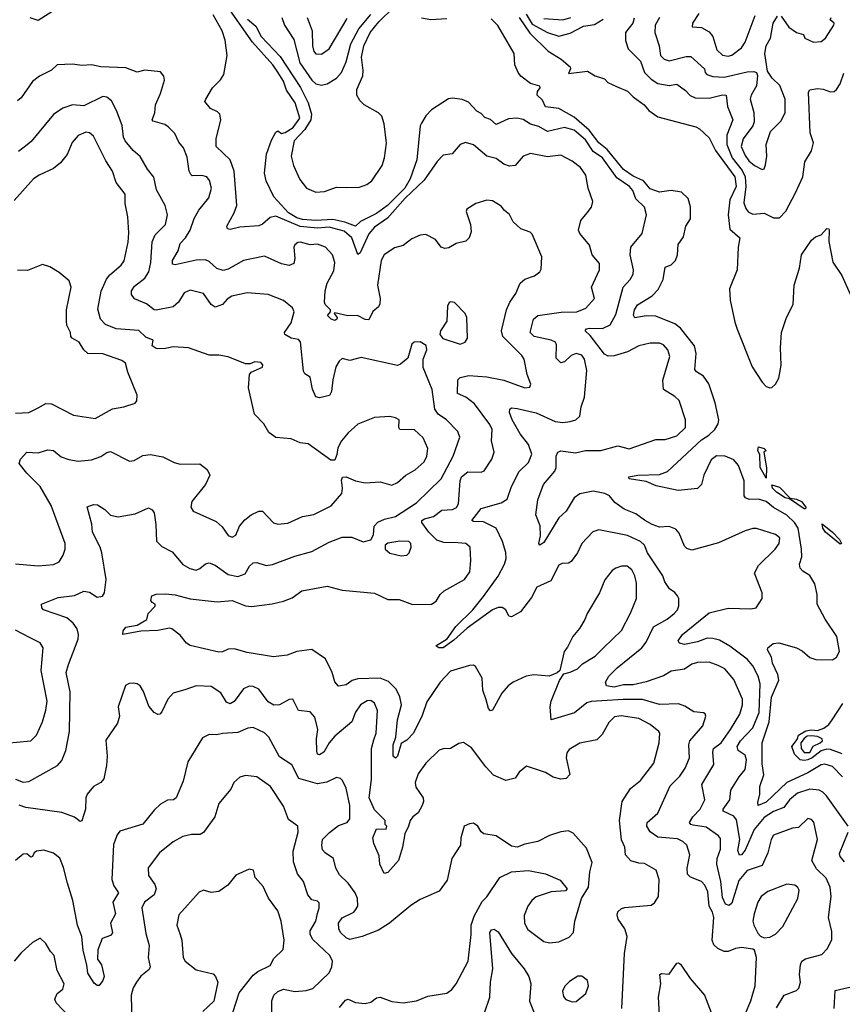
# Model space of a CAD drawing. Extents: x 1468344 to 1613994, y 525695 to 643861.
# Tile 270 of 427: x 1565587 to 1569916, y 598438 to 603623. Entities that reach past the tile are written whole.
import ezdxf

# ---------------------------------------------------------------- set-up
doc = ezdxf.new("R2010")
doc.units = 0

msp = doc.modelspace()

# ---------------------------------------------------------------- linework, layer by layer
at = {"layer": '0CON10XD'}
for points in [[(1565775, 603675.8), (1565685, 603618), (1565643, 603633)], [(1569946.7, 599375), (1569832.5, 599535), (1569814.7, 599554.7), (1569795, 599565.4), (1569745, 599571.4), (1569680.8, 599549.2), (1569638.2, 599515), (1569608.2, 599475), (1569555, 599453.4), (1569505, 599421.9), (1569452.3, 599357.7), (1569405, 599250), (1569385, 599224.3), (1569375, 599223.8), (1569367.1, 599247.1), (1569377, 599305), (1569359.5, 599409.5), (1569345, 599428.4), (1569288.8, 599455), (1569289.2, 599465), (1569324.6, 599515), (1569329.6, 599565), (1569372.9, 599635), (1569405.3, 599675), (1569412.4, 599725), (1569405, 599750), (1569368.5, 599775), (1569363.8, 599795), (1569380.6, 599825), (1569445.9, 599894.1), (1569478.3, 599975), (1569483.3, 600125), (1569472.8, 600165), (1569445, 600220.5), (1569415, 600255.4), (1569325, 600324.1), (1569270, 600355), (1569235, 600364.8), (1569204.3, 600365.7), (1569155, 600346.8), (1569085, 600332.1), (1569059.1, 600339.1), (1569052.5, 600352.5), (1569075.6, 600385), (1569215, 600499.5), (1569315, 600524), (1569435, 600520.4), (1569463.8, 600525), (1569494, 600575), (1569494, 600605), (1569455, 600707.5), (1569475, 600749.4), (1569562.5, 600835), (1569584, 600865), (1569587.5, 600895), (1569565, 600911.4), (1569465, 600943.6), (1569445, 600942.7), (1569405, 600931.2), (1569265, 600867.9), (1569125, 600830), (1569097.3, 600837.3), (1569085, 600850), (1569058.1, 600918.1), (1569039.5, 600939.5), (1569005, 600953.5), (1568955, 600950.8), (1568916, 600965), (1568875, 600986.5), (1568830.4, 601020.4), (1568767.5, 601045), (1568720, 601080), (1568691.4, 601115), (1568667.1, 601127.1), (1568605, 601140), (1568535, 601126.2), (1568505.8, 601104.2), (1568463.1, 601035), (1568425, 600999.2), (1568345, 600869.2), (1568325, 600856), (1568319.4, 600865), (1568327.9, 600905), (1568326.9, 600956.9), (1568304.3, 601015), (1568313.5, 601095), (1568343.8, 601175), (1568403.8, 601245), (1568411.2, 601265), (1568410.8, 601325), (1568420, 601345), (1568435, 601351.9), (1568512, 601342), (1568565, 601354.2), (1568645, 601354.6), (1568735, 601379.2), (1568795, 601363.1), (1568935, 601411.4), (1568985, 601412.5), (1569045, 601432.3), (1569090.4, 601475), (1569091.2, 601515), (1569058, 601618), (1569035, 601638.6), (1568974.7, 601674.7), (1568971.1, 601725), (1569008.6, 601848.6), (1568997.5, 601885), (1568975, 601910.8), (1568955, 601919.4), (1568905, 601920), (1568845, 601905.6), (1568786.5, 601873.5), (1568715, 601852.5), (1568685, 601850.5), (1568665, 601861.8), (1568589.5, 601959.5), (1568562.5, 601985), (1568570, 601995), (1568585, 601999.2), (1568654.1, 601995.9), (1568695, 602015.5), (1568725, 602070), (1568763.2, 602215), (1568800.6, 602255), (1568816.4, 602283.6), (1568818.2, 602305), (1568800.8, 602385), (1568804.2, 602425), (1568863, 602497), (1568886.7, 602595), (1568875.8, 602635), (1568830, 602680), (1568813.8, 602723.8), (1568796.9, 602745), (1568730.1, 602790.1), (1568653.8, 602895), (1568605, 602929.1), (1568565, 602990.3), (1568505, 603041.9), (1568455, 603054.5), (1568365, 603034.7), (1568320.1, 603060.1), (1568275, 603073.1), (1568237, 603097), (1568203.9, 603103.9), (1568158.9, 603101.1), (1568095, 603070.6), (1568065, 603097.1), (1568035, 603108.1), (1568015, 603129.2), (1567992.1, 603142.1), (1567949.4, 603189.4), (1567915, 603203.3), (1567865, 603210), (1567843.4, 603206.6), (1567755, 603149.1), (1567725, 603116.5), (1567701.2, 603078.8), (1567695, 603063.8), (1567676.5, 602885), (1567641.9, 602785), (1567613.8, 602735), (1567522.8, 602645), (1567465, 602601.5), (1567380.3, 602559.7), (1567355, 602536), (1567297.4, 602557.4), (1567235, 602571.1), (1567145, 602566.3), (1567075, 602570.7), (1567045, 602580.2), (1567002, 602605), (1566925, 602689.5), (1566885, 602773.8), (1566875.8, 602815), (1566886, 602915), (1566912.3, 602987.7), (1566935, 603030), (1566945, 603037.5), (1566965, 603023.8), (1566985, 603028.6), (1567025.5, 603055), (1567061.5, 603105), (1567036.2, 603185), (1566991.5, 603251.5), (1566975, 603299.4), (1566941.7, 603351.7), (1566919.1, 603385), (1566813.1, 603505), (1566672.1, 603705)], [(1566786.2, 603625), (1566829.1, 603589.1), (1566858.6, 603535), (1566958.3, 603428.3), (1567065.4, 603265.4), (1567105.3, 603185), (1567122.6, 603125), (1567118.6, 603095), (1567087.6, 603045), (1567031.6, 602985), (1567016.2, 602905), (1567027.5, 602855), (1567061.9, 602781.9), (1567096.9, 602735), (1567145, 602714.6), (1567191.9, 602718.1), (1567255, 602741.2), (1567308.8, 602738.8), (1567375, 602740.3), (1567414.4, 602755), (1567441.1, 602775), (1567495.5, 602855), (1567507.9, 602895), (1567518, 602972), (1567505.3, 603075.2), (1567493.3, 603115), (1567475, 603132.7), (1567399.5, 603175), (1567376.7, 603196.7), (1567361.1, 603225), (1567360.7, 603255), (1567392.6, 603327.4), (1567394.8, 603355), (1567385.2, 603425), (1567399, 603485), (1567432.4, 603555), (1567477.6, 603612.4), (1567553.3, 603685)], [(1569570.8, 598419.2), (1569610.8, 598485), (1569675, 598510.8), (1569687, 598523), (1569696.7, 598555), (1569691.5, 598595), (1569695.6, 598645), (1569704.2, 598665), (1569723.2, 598676.8), (1569809.5, 598700.5), (1569837.8, 598732.2), (1569860.9, 598779.1), (1569861.3, 598821.3), (1569844, 598895), (1569858.2, 599005), (1569853.1, 599055), (1569832.3, 599102.3), (1569781, 599151), (1569756, 599195), (1569785.4, 599305), (1569766.7, 599396.7), (1569755, 599411.4), (1569735, 599415.8), (1569685, 599369.4), (1569653.8, 599365), (1569555, 599328.1), (1569541.5, 599305), (1569524.1, 599235.9), (1569495, 599168.1), (1569415, 599142), (1569371.1, 599088.9), (1569335, 598971.1), (1569321.5, 598958.5), (1569301.2, 598965), (1569285, 599000), (1569277.8, 599085), (1569255.9, 599175.9), (1569257.2, 599205), (1569275.3, 599255.3), (1569275, 599311.2), (1569265, 599324.3), (1569200, 599370), (1569130.7, 599380.7), (1569118.8, 599385), (1569112.9, 599395), (1569129.7, 599425), (1569168.4, 599465), (1569193.5, 599515), (1569177.1, 599595), (1569240, 599700), (1569235.3, 599765), (1569239.1, 599785), (1569279.3, 599815), (1569327.5, 599885), (1569377.2, 599965), (1569391.6, 600015), (1569390.8, 600045), (1569345, 600148.6), (1569297.5, 600205), (1569262.6, 600222.6), (1569215, 600238.7), (1569155, 600237.7), (1569125, 600229.2), (1569085, 600203.5), (1569015, 600191.4), (1568975, 600167.1), (1568885, 600135.9), (1568815, 600119.6), (1568765, 600120.2), (1568715, 600107.2), (1568675.5, 600115.5), (1568670.8, 600135), (1568688.1, 600165), (1568730.9, 600209.1), (1568861.3, 600315), (1568884.6, 600345), (1568923.5, 600425), (1568994.7, 600465.3), (1569032.2, 600495), (1569048.8, 600515), (1569055.4, 600535.4), (1569055.6, 600575), (1569049.1, 600589.1), (1569035, 600606.9), (1569007.5, 600625), (1568981.8, 600661.8), (1568972.1, 600695), (1568891.6, 600815), (1568874.5, 600855), (1568855, 600874.6), (1568786.6, 600906.6), (1568635, 600936.5), (1568603.6, 600926.4), (1568546.4, 600863.6), (1568523.5, 600815), (1568489.8, 600770.2), (1568475, 600760.6), (1568441.7, 600758.3), (1568425, 600750.8), (1568382.1, 600667.9), (1568308.6, 600635), (1568280.2, 600579.8), (1568222.9, 600505), (1568175, 600478.2), (1568162.2, 600482.2), (1568145.5, 600515), (1568127, 600527), (1568105, 600527.5), (1568075, 600514.8), (1567941.8, 600418.2), (1567871.1, 600355), (1567815.7, 600315), (1567792.5, 600315), (1567777.5, 600325), (1567837.6, 600362.4), (1567882.9, 600427.1), (1567972.4, 600515), (1568027.5, 600585), (1568105, 600692.9), (1568138.8, 600755), (1568147.3, 600785), (1568145, 600817.5), (1568128.8, 600875), (1568094.5, 600945), (1568028.5, 600978.5), (1567975, 600980), (1567967.1, 600985), (1568015, 601048.5), (1568120.8, 601079.1), (1568151.9, 601098.1), (1568174.8, 601165.2), (1568215.9, 601244.1), (1568265, 601290.6), (1568283.1, 601335), (1568265.4, 601385), (1568221.5, 601441.5), (1568179.2, 601515), (1568165.6, 601555), (1568167.3, 601572.7), (1568175, 601578.1), (1568204.7, 601575.3), (1568305, 601553.3), (1568405, 601506.5), (1568445, 601501.3), (1568485, 601506.2), (1568514, 601515), (1568535.3, 601534.7), (1568542.7, 601585), (1568560, 601635), (1568572.7, 601775), (1568560, 601835), (1568545, 601855.6), (1568515, 601865.5), (1568490, 601855), (1568455, 601820.5), (1568435, 601816.5), (1568410.9, 601840.9), (1568411.5, 601911.5), (1568406.5, 601925), (1568385, 601935.8), (1568295, 601953.8), (1568274.5, 601975), (1568290.6, 602045), (1568314.6, 602065.4), (1568436.9, 602083.1), (1568518.8, 602085), (1568565.9, 602104.1), (1568612.5, 602155), (1568597.1, 602215), (1568638.2, 602305), (1568639.1, 602339.1), (1568600.3, 602385), (1568586.7, 602435), (1568535, 602497.5), (1568527.5, 602515), (1568540, 602565), (1568573.3, 602606.7), (1568597.1, 602635), (1568604.2, 602665), (1568578.9, 602735), (1568567.1, 602805), (1568538.1, 602845), (1568495, 602878.5), (1568435, 602908.9), (1568365, 602900.3), (1568275, 602917.5), (1568236.3, 602903.6), (1568194.1, 602855.9), (1568165, 602851.5), (1568135, 602862.9), (1568095, 602892.3), (1568045, 602904.7), (1567975, 602963.6), (1567933.4, 602976.6), (1567905, 602965.7), (1567862.9, 602917.1), (1567815, 602909.1), (1567784.5, 602875.5), (1567715, 602777.1), (1567615, 602683.4), (1567522.8, 602577.2), (1567455, 602529.5), (1567424.6, 602494.6), (1567379.2, 602395), (1567367, 602387), (1567335, 602474.7), (1567295, 602508.8), (1567215, 602530.4), (1567155, 602524.9), (1567063.4, 602533.4), (1566935, 602587.6), (1566905, 602581.5), (1566864.6, 602545.4), (1566845, 602536.7), (1566745, 602530), (1566695, 602517.8), (1566681.1, 602521.1), (1566677.5, 602535), (1566715.6, 602605), (1566729.5, 602645), (1566715.2, 602825.2), (1566695.2, 602885.2), (1566621.5, 602955), (1566620.5, 602995), (1566645.5, 603095), (1566640.6, 603125), (1566628.3, 603138.3), (1566590.8, 603155), (1566562.3, 603192.3), (1566566.2, 603205), (1566601.4, 603265), (1566643.4, 603306.6), (1566662.1, 603335), (1566678.2, 603435), (1566667.9, 603515), (1566652.5, 603565), (1566605, 603648.1)], [(1566965.9, 603635), (1566980.6, 603595), (1567029.1, 603519.1), (1567062.1, 603395), (1567125, 603305.3), (1567145, 603285.9), (1567175, 603278.2), (1567205, 603285.3), (1567254.5, 603315), (1567280.4, 603345), (1567305, 603400.8), (1567330, 603495), (1567371.7, 603575), (1567435, 603650.2)], [(1567100.4, 603635), (1567126.2, 603565), (1567127.5, 603485), (1567134.5, 603455), (1567145, 603443.3), (1567175, 603440.9), (1567215, 603469.4), (1567310, 603630)], [(1567835, 603627.1), (1567751.7, 603621.7), (1567701.4, 603631.4)], [(1569175, 601410.8), (1569213.1, 601435), (1569245.5, 601465), (1569263.9, 601495), (1569266.4, 601515), (1569246.6, 601605), (1569213.8, 601705), (1569185.3, 601745), (1569148.8, 601768.8), (1569140.9, 601780.9), (1569147.3, 601865), (1569139, 601905), (1569065, 601998.3), (1569035, 602021.3), (1568935, 602061.7), (1568885, 602063.3), (1568825, 602053.1), (1568817.3, 602067.3), (1568821.9, 602095), (1568839, 602121), (1568915, 602168.4), (1568947.2, 602202.8), (1568973.4, 602255), (1568985, 602320), (1569015, 602331.4), (1569038.5, 602355), (1569048.5, 602385), (1569051.7, 602438.3), (1569080.6, 602479.4), (1569093.3, 602535), (1569117.2, 602575), (1569117.9, 602637.9), (1569105, 602681.9), (1569070, 602715), (1569015, 602722.8), (1568955, 602715.2), (1568905, 602731.7), (1568870, 602775), (1568815, 602799.1), (1568765, 602834.8), (1568679.4, 602939.4), (1568635.8, 602975), (1568585, 603041.3), (1568505, 603109.1), (1568425, 603156.1), (1568355, 603163.9), (1568338.5, 603198.5), (1568310.6, 603225), (1568312.9, 603245), (1568326.2, 603265), (1568323.8, 603273.8), (1568275, 603287.1), (1568225, 603326), (1568210, 603345), (1568192.9, 603385), (1568189.4, 603445), (1568103, 603593), (1568067.9, 603627.9)], [(1568215.1, 603635), (1568271.6, 603551.6), (1568367.6, 603457.6), (1568436, 603415), (1568483.8, 603375), (1568486.2, 603365), (1568475, 603340), (1568575, 603351.9), (1568615, 603328), (1568665, 603311.2), (1568683.1, 603293.1), (1568728.3, 603271.7), (1568786.2, 603246.2), (1568816.2, 603216.2), (1568874.4, 603175), (1568898.6, 603145), (1568945, 603111.5), (1569145, 603059.4), (1569165, 603048.6), (1569215, 603000), (1569248.4, 602935), (1569350.2, 602795), (1569357.9, 602745), (1569324.6, 602675), (1569315.2, 602595), (1569325, 602520.6), (1569377.7, 602475), (1569368.6, 602425), (1569363.9, 602305), (1569323.3, 602205), (1569326.4, 602146.4), (1569350, 602030), (1569363.2, 601993.2), (1569441.8, 601795), (1569495, 601714.3), (1569515, 601691.1), (1569535, 601684.4), (1569545, 601685.7), (1569565, 601702.9), (1569582.7, 601735), (1569593.8, 601803.8), (1569590.8, 601895), (1569596.8, 601975), (1569623.4, 602055), (1569656.9, 602123.1), (1569663.2, 602225), (1569690.6, 602315), (1569700.8, 602385), (1569755, 602462.5), (1569775, 602479.2), (1569805, 602490), (1569835, 602522.9), (1569845, 602521.2), (1569847.3, 602515), (1569845.5, 602455), (1569866.9, 602346.9), (1569914, 602275), (1569957.3, 602177.3)], [(1568252.7, 603652.7), (1568285, 603599), (1568365, 603555.2), (1568425, 603535.6), (1568485, 603552.7), (1568555, 603589.2), (1568612.8, 603597.2), (1568658.1, 603625)], [(1568345, 603628.8), (1568445, 603622.3), (1568487.3, 603635)], [(1568821.7, 603631.7), (1568813.5, 603605), (1568774.8, 603555.2), (1568775, 603514), (1568789.8, 603469.8), (1568853.8, 603405), (1568875.5, 603345), (1568909.6, 603309.6), (1568945, 603286.7), (1569005, 603275.9), (1569045, 603282.7), (1569090.4, 603250.4), (1569115, 603223.5), (1569142.2, 603212.2), (1569215, 603210.5), (1569285, 603227.2), (1569305.6, 603225), (1569311.9, 603165), (1569340.9, 603095), (1569309.3, 603015), (1569309.4, 602965), (1569337.4, 602895), (1569388.8, 602828.8), (1569404.3, 602795), (1569408.4, 602745), (1569398.8, 602658.8), (1569407.9, 602627.9), (1569420.8, 602610.9), (1569445, 602599.6), (1569505, 602604.5), (1569555, 602579.2), (1569585, 602580), (1569619.4, 602615), (1569669.6, 602710.4), (1569709.1, 602795), (1569718.6, 602875), (1569755, 602931.9), (1569764.6, 602974.6), (1569747.3, 603027.3), (1569738.3, 603241.7), (1569746.2, 603253.8), (1569785, 603260.8), (1569815, 603257.1), (1569855, 603242.5), (1569874.4, 603245.6), (1569885, 603256), (1569905.6, 603285), (1569925, 603342)], [(1568953.8, 603635), (1568930.8, 603595), (1568930.6, 603555), (1568952.3, 603485), (1568960, 603435), (1568979.1, 603415), (1569005, 603405.8), (1569095, 603430), (1569118.6, 603428.6), (1569190.6, 603365), (1569194, 603345), (1569204, 603335), (1569235, 603324.2), (1569295, 603319.8), (1569415, 603348), (1569450.5, 603350.5), (1569464.3, 603344.3), (1569469.4, 603329.4), (1569464.7, 603275), (1569436.1, 603225), (1569431.1, 603205), (1569450.9, 603135), (1569452.8, 603085), (1569445.7, 603064.3), (1569394.1, 602995), (1569384.7, 602955.3), (1569405, 602907.3), (1569425, 602880), (1569455, 602854.6), (1569495, 602833.8), (1569505, 602836.7), (1569512.2, 602857.8), (1569519.1, 602905), (1569516.4, 602965), (1569537.9, 603035), (1569592, 603088), (1569615, 603132.5), (1569616.5, 603205), (1569586.9, 603276.9), (1569547.5, 603315), (1569522, 603352), (1569508.8, 603445), (1569516.2, 603485), (1569539.2, 603525), (1569551.8, 603605), (1569575, 603641.1)], [(1569161.5, 603655), (1569127.5, 603605), (1569126.7, 603585), (1569175, 603581.1), (1569215, 603558.9), (1569234.2, 603534.2), (1569256.4, 603465), (1569286.7, 603436.7), (1569315, 603431.2), (1569335, 603435.9), (1569385.2, 603474.8), (1569404.7, 603505), (1569456.9, 603645)], [(1569595, 603641.4), (1569635, 603582.9), (1569675, 603556.4), (1569712.5, 603545), (1569720, 603525), (1569765, 603504.2), (1569805, 603508.9), (1569828.6, 603525), (1569872, 603595), (1569873.3, 603605), (1569852, 603622), (1569858, 603635)], [(1569435.4, 598455.4), (1569457.9, 598535), (1569464.2, 598685), (1569455, 598722.5), (1569445, 598728.8), (1569386.6, 598736.6), (1569355, 598731.9), (1569315, 598715.4), (1569295, 598716.2), (1569261.2, 598731.2), (1569240.4, 598750.4), (1569231.8, 598775), (1569240, 598895), (1569233.2, 598923.2), (1569216.2, 598955), (1569209.2, 599029.2), (1569192.5, 599065), (1569175.4, 599085), (1569116.9, 599106.9), (1569102.2, 599122.2), (1569100.5, 599155), (1569113.3, 599225), (1569097.9, 599275), (1569076.7, 599295), (1569048.7, 599308.7), (1568945, 599318.4), (1568905, 599346.5), (1568888.2, 599375), (1568888.9, 599395), (1568945.6, 599445), (1569011.3, 599588.7), (1569061.7, 599638.3), (1569088.8, 599681.2), (1569112.5, 599735), (1569108.4, 599805), (1569114.1, 599825), (1569183.1, 599905), (1569198.8, 599955), (1569195, 599967.5), (1569185, 599973.3), (1569135, 599978.1), (1569087.9, 600007.9), (1569055, 600020.8), (1568955, 600016.9), (1568865, 600042.4), (1568763.7, 600043.7), (1568595, 600032.7), (1568572.2, 600025), (1568506.7, 599973.3), (1568383.3, 599935), (1568379.1, 600005), (1568383.4, 600035), (1568427.9, 600142.1), (1568451.2, 600178.8), (1568485, 600186), (1568523.1, 600205), (1568548.5, 600231.5), (1568615, 600271.8), (1568659.1, 600315), (1568753.7, 600406.4), (1568802.3, 600497.7), (1568832.9, 600575), (1568832.9, 600655), (1568823.8, 600695), (1568808.9, 600725), (1568784.5, 600744.5), (1568755, 600744.5), (1568724.6, 600735.4), (1568705, 600721.4), (1568666.1, 600673.9), (1568638.9, 600605), (1568573.5, 600496.5), (1568562.2, 600465), (1568533.2, 600416.8), (1568498.1, 600375), (1568470.9, 600319.1), (1568452, 600295), (1568430, 600195), (1568415, 600182.5), (1568374.2, 600165.8), (1568293.2, 600173.2), (1568253.3, 600165), (1568185, 600134.3), (1568157.5, 600115), (1568125, 600075.7), (1568075, 599987.5), (1568065, 599982.5), (1568053.6, 599995), (1568041.7, 600041.7), (1568025, 600092.5), (1568020.4, 600155), (1567986.2, 600216.2), (1567975, 600222.9), (1567955, 600222.2), (1567855, 600191.5), (1567799.4, 600135), (1567729.8, 600030.2), (1567705, 599958), (1567659.1, 599865), (1567625, 599828.1), (1567595, 599812), (1567575.9, 599745), (1567565, 599733.6), (1567552.3, 599745), (1567551.8, 599805), (1567566, 599844), (1567575.3, 599935), (1567595.9, 600015), (1567587.4, 600057.4), (1567567.8, 600097.8), (1567528.3, 600138.3), (1567484.4, 600154.4), (1567367.5, 600152.5), (1567337.1, 600142.9), (1567305, 600120), (1567265, 600113.8), (1567245, 600135.8), (1567231.2, 600185), (1567197.4, 600257.4), (1567125, 600306.5), (1567045, 600295.4), (1566995, 600276.4), (1566923, 600267), (1566785, 600290), (1566715, 600310), (1566685, 600308.1), (1566655, 600294.4), (1566635, 600292.5), (1566485, 600328), (1566465, 600340), (1566432.3, 600382.3), (1566387.5, 600415), (1566375, 600418), (1566315, 600405.9), (1566225, 600402.2), (1566130, 600385), (1566131.9, 600405), (1566146.1, 600423.9), (1566205, 600434.4), (1566256.1, 600463.9), (1566264, 600496), (1566300, 600535), (1566300, 600545), (1566283.6, 600553.6), (1566277.5, 600565), (1566281.7, 600588.3), (1566305, 600597.5), (1566355, 600600), (1566405, 600594.2), (1566485, 600572.9), (1566627.2, 600557.2), (1566705, 600563.6), (1566775, 600536.5), (1566806.7, 600533.3), (1566915, 600546.1), (1566975, 600560), (1567021.7, 600578.3), (1567071.2, 600615), (1567205, 600638.9), (1567285, 600618.9), (1567455, 600603.5), (1567525, 600568.9), (1567585, 600569.2), (1567655, 600542.5), (1567755, 600544.2), (1567779.7, 600560.3), (1567800, 600595), (1567820.8, 600615), (1567928.6, 600675), (1567955.5, 600715), (1567961.1, 600775), (1567958, 600845), (1567935, 600864.3), (1567892.4, 600867.6), (1567819.8, 600869.8), (1567781.8, 600881.8), (1567739.5, 600925), (1567702.7, 600975), (1567702.9, 600985), (1567718, 600995), (1567765, 601006.7), (1567809.5, 601040.5), (1567865, 601042.9), (1567886.6, 601053.4), (1567895.9, 601074.1), (1567904.7, 601195), (1567912.5, 601215), (1567945, 601241.5), (1568015, 601240.6), (1568032.4, 601247.6), (1568071.9, 601308.1), (1568084.6, 601345), (1568070, 601405), (1568072.9, 601465), (1568061.5, 601491.5), (1567980.8, 601600.8), (1567935, 601634.6), (1567891.2, 601655), (1567893.3, 601726.7), (1567905, 601738.5), (1567950.4, 601749.6), (1568045, 601741.6), (1568135, 601723.9), (1568245.7, 601684.3), (1568272.3, 601687.7), (1568277.3, 601702.7), (1568257.5, 601755), (1568241.5, 601835), (1568229.5, 601855), (1568129.2, 601955), (1568122.4, 601985), (1568149.3, 602095), (1568165.9, 602135), (1568198.3, 602181.7), (1568220.4, 602235), (1568245, 602257.3), (1568296.6, 602273.4), (1568323.8, 602295), (1568331.4, 602308.6), (1568335.8, 602375), (1568284.2, 602494.2), (1568273.9, 602503.9), (1568225, 602521.2), (1568185, 602558.8), (1568165, 602597.5), (1568137.8, 602617.8), (1568120.3, 602640.3), (1568075, 602668.8), (1568045, 602672), (1567987.5, 602655), (1567940, 602625), (1567937, 602613), (1567958.8, 602545), (1567963.8, 602505), (1567952, 602475), (1567935, 602456), (1567885, 602444), (1567845, 602420.8), (1567825, 602417.5), (1567805.7, 602425.7), (1567775, 602465.5), (1567725, 602491.5), (1567695, 602487.8), (1567650.6, 602469.4), (1567606, 602434), (1567558.9, 602421.1), (1567505, 602384.4), (1567489.3, 602355), (1567470.4, 602225), (1567484.4, 602155), (1567483, 602127), (1567475, 602111.2), (1567445, 602086.7), (1567425, 602042), (1567405, 602044.3), (1567365, 602064.5), (1567313.8, 602063.8), (1567245, 602080), (1567242.5, 602075), (1567258, 602055), (1567256, 602045), (1567245, 602038), (1567226.7, 602045), (1567206.7, 602065), (1567222.5, 602085), (1567222.5, 602095), (1567195, 602123.8), (1567191.4, 602135), (1567195.6, 602195), (1567205.3, 602234.7), (1567240.1, 602299.9), (1567246.5, 602345), (1567233.6, 602385), (1567196.7, 602425), (1567155, 602440.8), (1567115, 602438.2), (1567065, 602451.4), (1567050.3, 602449.7), (1567035, 602438), (1567029.4, 602425), (1567034.4, 602365), (1567030.5, 602339.5), (1567005, 602329.2), (1566965, 602337.8), (1566875, 602378.5), (1566765, 602354.6), (1566685, 602309.7), (1566657.9, 602302.1), (1566625, 602312.9), (1566585, 602349.1), (1566565, 602358.2), (1566515, 602356.6), (1566405, 602331.5), (1566390.8, 602335), (1566390.8, 602355), (1566420.4, 602405), (1566431.5, 602445), (1566459.3, 602475), (1566484, 602515), (1566505, 602575.8), (1566529.6, 602620.4), (1566581.8, 602685), (1566596, 602736), (1566586.7, 602776.7), (1566572.5, 602795), (1566545, 602802.7), (1566495, 602801.5), (1566487.1, 602807.1), (1566479.2, 602825), (1566468.7, 602898.7), (1566448.9, 602948.9), (1566425, 602978), (1566404, 603024), (1566368.9, 603058.9), (1566350.3, 603070.3), (1566288.7, 603088.7), (1566284.4, 603095), (1566298, 603132), (1566302.5, 603175), (1566328.1, 603235), (1566348.8, 603305), (1566346.2, 603325), (1566327.7, 603347.7), (1566245, 603357.1), (1566205, 603346), (1566145, 603368.6), (1566014.5, 603374.5), (1565965, 603384.4), (1565915, 603382), (1565865, 603389.4), (1565785, 603384.4), (1565755, 603356.9), (1565690.8, 603325), (1565655, 603298.1), (1565595, 603211.4), (1565575, 603195.6)], [(1566304.4, 600965), (1566306.8, 600876.8), (1566335, 600848), (1566390.2, 600820.2), (1566445, 600753.1), (1566483, 600733), (1566515, 600724.4), (1566535, 600732.2), (1566565, 600756.9), (1566585, 600761.9), (1566615, 600750), (1566685, 600701.8), (1566735, 600691.1), (1566772.9, 600705), (1566796.7, 600745), (1566815, 600763.3), (1566835, 600764.5), (1566885, 600748.9), (1566917, 600753), (1567035, 600797.3), (1567125, 600822.1), (1567215, 600871.8), (1567285, 600897.8), (1567335, 600897.1), (1567395, 600874), (1567435, 600883.8), (1567449.7, 600910.3), (1567453.3, 600955), (1567472.4, 600977.6), (1567507.1, 600992.9), (1567565, 601006.1), (1567675, 601078.9), (1567804.8, 601205.2), (1567868.2, 601325), (1567903.1, 601425), (1567892.9, 601455), (1567832.7, 601515), (1567790, 601545), (1567772.7, 601572.7), (1567757.5, 601675), (1567710.9, 601790.9), (1567710, 601835), (1567730, 601885), (1567726.4, 601906.4), (1567695, 601926.2), (1567663.3, 601925), (1567651.2, 601915), (1567630, 601840), (1567591.7, 601808.3), (1567575, 601802), (1567385, 601843.3), (1567325, 601828.1), (1567285, 601838.1), (1567268.1, 601825), (1567251.2, 601795), (1567235, 601726.7), (1567228.4, 601665), (1567216.9, 601643.1), (1567165, 601632.2), (1567145, 601636.7), (1567127.6, 601677.6), (1567115, 601740), (1567088.3, 601758.3), (1567081.2, 601771.2), (1567065, 601925.8), (1567055, 601939.1), (1567015, 601946.5), (1566982, 601965), (1566981.1, 601975), (1567015, 602025.7), (1567030.9, 602085), (1567023.3, 602105), (1566975, 602144.5), (1566895, 602176.2), (1566785, 602183.8), (1566703.4, 602166.6), (1566679.2, 602150.8), (1566655, 602123.8), (1566615, 602108.8), (1566595, 602123.8), (1566555, 602181.4), (1566485, 602199.4), (1566452.7, 602185), (1566423.5, 602135), (1566395, 602110), (1566305, 602093.1), (1566295, 602094.4), (1566255, 602127.3), (1566192.1, 602152.1), (1566175.4, 602175), (1566175.6, 602195.6), (1566190.5, 602219.5), (1566245, 602262.5), (1566267.4, 602295), (1566277.1, 602345), (1566285, 602453.8), (1566300.7, 602489.3), (1566355, 602544), (1566364.4, 602595), (1566352.9, 602645), (1566307.2, 602727.2), (1566293.1, 602793.1), (1566259.5, 602835), (1566221.9, 602901.9), (1566184.7, 602934.7), (1566142, 602985), (1566134.1, 603005), (1566126.4, 603066.4), (1566096.6, 603145), (1566069.6, 603195), (1566045.8, 603215.8), (1566025, 603219.2), (1565925, 603170), (1565865, 603174.5), (1565813.3, 603156.7), (1565765, 603123.3), (1565648.3, 602981.7), (1565626.9, 602963.1), (1565580.6, 602929.4)], [(1565565, 600757.3), (1565685, 600746.5), (1565765, 600754.4), (1565795, 600768), (1565816.2, 600803.8), (1565826.5, 600835), (1565827.3, 600865), (1565752.3, 601065), (1565695.3, 601165.3), (1565624.5, 601235), (1565584.6, 601285), (1565591.7, 601308.3), (1565625, 601345.7), (1565685, 601342.2), (1565735, 601356.9), (1565765, 601354.4), (1565805, 601320.9), (1565846.4, 601306.4), (1565895, 601298.9), (1565965, 601305.6), (1566015, 601323.3), (1566045, 601344.4), (1566065, 601348.1), (1566165, 601298.6), (1566189.1, 601300.9), (1566235, 601328.5), (1566275, 601334), (1566341.3, 601321.3), (1566400.9, 601290.9), (1566432.3, 601282.3), (1566535, 601284.3), (1566574.2, 601255), (1566588.6, 601225), (1566564.4, 601175), (1566492.5, 601085), (1566488, 601055), (1566500, 601035), (1566620.7, 600980.7), (1566652.4, 600952.4), (1566685, 600906), (1566705, 600898.6), (1566725, 600908.8), (1566743.1, 600955), (1566771.7, 600988.3), (1566805, 601015.5), (1566845, 601035.6), (1566865, 601034), (1566923.2, 600973.2), (1566945, 600965.6), (1566997.8, 600972.2), (1567075, 601006.9), (1567135, 601016.7), (1567227.2, 601062.8), (1567282.3, 601127.7), (1567286.5, 601155), (1567281.4, 601198.6), (1567286.2, 601213.8), (1567305, 601215.8), (1567354.7, 601194.7), (1567405, 601184.4), (1567485, 601190), (1567545, 601172), (1567575, 601185.6), (1567619.2, 601225), (1567668.3, 601251.7), (1567715.3, 601294.7), (1567730.5, 601325), (1567735.4, 601365), (1567710.7, 601420.7), (1567665, 601463.1), (1567588, 601465), (1567582.7, 601475), (1567584.2, 601515), (1567565, 601526.2), (1567535, 601532.7), (1567455, 601528.6), (1567366.4, 601493.6), (1567315, 601446.9), (1567281.1, 601405), (1567262.1, 601367.9), (1567256.8, 601333.2), (1567246, 601304), (1567225, 601304), (1567105, 601390), (1567063.8, 601393.8), (1567015, 601415.6), (1566935, 601422.5), (1566898.5, 601448.5), (1566871.9, 601495), (1566823.3, 601545), (1566791.1, 601685), (1566796.1, 601753.9), (1566805, 601767.5), (1566865, 601792.5), (1566867.5, 601805), (1566857, 601817), (1566825, 601821.2), (1566799.3, 601810.7), (1566775, 601811.2), (1566685, 601847.1), (1566635, 601856.9), (1566584.1, 601855.9), (1566475, 601895.5), (1566395, 601899.5), (1566345, 601889.2), (1566305, 601890.8), (1566284.2, 601905), (1566290, 601935), (1566251.1, 601951.1), (1566215, 601986.7), (1566095, 601995.8), (1566038.1, 602018.1), (1566012.1, 602045), (1565997.7, 602097.7), (1566016.4, 602193.6), (1566043.2, 602256.8), (1566060.8, 602279.2), (1566120.5, 602329.5), (1566137.5, 602352.5), (1566158.8, 602451.2), (1566160.8, 602500.8), (1566156.8, 602585), (1566141.8, 602655), (1566141.4, 602705), (1566095.7, 602765), (1566075.5, 602825), (1566040, 602880), (1565975, 603010), (1565955, 603026.4), (1565935, 603031.5), (1565895, 603013.3), (1565864.1, 602975.9), (1565836.4, 602913.6), (1565801.1, 602868.9), (1565765, 602838.8), (1565689.2, 602805), (1565659.4, 602785), (1565558.9, 602671.1)], [(1565565, 601551.2), (1565635.4, 601554.6), (1565685, 601578.8), (1565725, 601600.9), (1565755, 601599.2), (1565871.1, 601541.1), (1565985, 601523.1), (1566075, 601574.4), (1566135, 601583.8), (1566195, 601603.3), (1566203.8, 601615), (1566206.2, 601645), (1566156.9, 601766.9), (1566144.3, 601815), (1566125, 601828.5), (1566025, 601863.9), (1565945, 601864.4), (1565925, 601884.2), (1565899.6, 601925), (1565863.1, 601945), (1565855.6, 601955), (1565854.4, 601975), (1565835.5, 602015), (1565832.9, 602035), (1565834.3, 602095), (1565858.1, 602215), (1565847.9, 602247.9), (1565795, 602292.5), (1565745, 602321.2), (1565707, 602333), (1565628.3, 602301.7), (1565575.9, 602304.1)], [(1567905, 601914.4), (1567931.2, 601925), (1567944, 601945), (1567941.2, 602055), (1567931.2, 602075), (1567875, 602133.3), (1567855, 602136.7), (1567846.7, 602133.3), (1567838.8, 602115), (1567835.7, 602035), (1567802, 601985), (1567798.8, 601965), (1567813.2, 601943.2), (1567905, 601914.4)], [(1569917.3, 599635), (1569865, 599689.5), (1569825, 599703.2), (1569805, 599699), (1569734.1, 599655.9), (1569624.6, 599605.4), (1569515, 599502), (1569474.4, 599484.4), (1569471.1, 599501.1), (1569481.6, 599545), (1569482.5, 599585), (1569503.1, 599646.9), (1569494.2, 599704.2), (1569494.1, 599815), (1569531.1, 599925), (1569544.2, 600055), (1569581.9, 600145), (1569577.1, 600175), (1569548.4, 600235), (1569543.8, 600265), (1569523.1, 600305), (1569524.3, 600315), (1569552.4, 600337.6), (1569582.1, 600342.1), (1569675.3, 600315.3), (1569705, 600298.9), (1569745, 600264.4), (1569776.4, 600253.6), (1569865, 600252.5), (1569885, 600266.2), (1569901.2, 600295), (1569888, 600375), (1569825.3, 600465.3), (1569784.5, 600545), (1569783.3, 600595), (1569771.7, 600651.7), (1569745, 600695.6), (1569708.1, 600718.1), (1569694.5, 600735), (1569691.2, 600755), (1569702.5, 600795), (1569702.4, 600835), (1569684.7, 600945.3), (1569665.6, 600975.6), (1569625, 601013), (1569553.5, 601053.5), (1569515, 601085.8), (1569475, 601097.4), (1569426.8, 601096.8), (1569406.7, 601105), (1569400, 601115), (1569400, 601195), (1569369.6, 601275), (1569345, 601304.4), (1569300, 601325), (1569255, 601325.8), (1569226.5, 601305), (1569187.3, 601225), (1569175.3, 601174.7), (1569155, 601153.8), (1569053, 601143), (1568937.4, 601167.4), (1568885, 601190.9), (1568793.8, 601205), (1568793.3, 601215), (1568840, 601225), (1568955, 601228.2), (1568997, 601243), (1569175, 601410.8)], [(1569515, 601208), (1569484.7, 601265), (1569481.7, 601331.7), (1569471.2, 601355), (1569475, 601373.8), (1569506, 601365), (1569515.8, 601355), (1569503.8, 601345), (1569516.8, 601263.2), (1569515, 601208)], [(1569723.3, 601046.7), (1569715, 601047.9), (1569639.2, 601099.2), (1569615, 601104.1), (1569570.4, 601135), (1569549.6, 601155), (1569546, 601174), (1569585, 601161.8), (1569642.5, 601102.5), (1569675, 601097.2), (1569701.8, 601085), (1569724.4, 601055), (1569723.3, 601046.7)], [(1565565, 599623.1), (1565605, 599607.1), (1565635, 599611.5), (1565786.9, 599695), (1565808.1, 599721.9), (1565830, 599775), (1565849.7, 599875), (1565853.3, 600083.3), (1565832, 600185), (1565843.6, 600226.4), (1565895, 600360), (1565896.9, 600385), (1565889.5, 600415), (1565869.4, 600445), (1565835, 600473.1), (1565712.5, 600515), (1565704.4, 600525), (1565702, 600545), (1565790.2, 600579.8), (1565875, 600591.2), (1565925, 600612.9), (1565955, 600607.5), (1565995, 600582), (1566022.3, 600587.7), (1566033.8, 600605), (1566041.4, 600675), (1566018.9, 600815), (1566010, 600845), (1565970, 600925), (1565966, 600966), (1565941.7, 601058.3), (1565975, 601069.2), (1565997.3, 601067.3), (1566035, 601043.1), (1566065, 601014.3), (1566105, 601005.7), (1566195, 601020.6), (1566265, 601052), (1566285, 601042), (1566295, 601026.2), (1566304.4, 600965)], [(1569905, 600861.8), (1569828.8, 600925), (1569814.7, 600945), (1569811.2, 600968.8), (1569865, 600924.5), (1569901.2, 600885), (1569912, 600865), (1569905, 600861.8)], [(1567595, 600798.8), (1567625, 600803.8), (1567636.2, 600815), (1567648, 600845), (1567645.8, 600865), (1567635, 600875.7), (1567587, 600877), (1567524.3, 600865.7), (1567510, 600855), (1567510, 600835), (1567535, 600814), (1567595, 600798.8)], [(1565495, 599810.4), (1565645.4, 599824.6), (1565675.6, 599855), (1565706.4, 599925), (1565725, 599986.7), (1565731.8, 600035), (1565700.3, 600195), (1565711.1, 600315), (1565695, 600340.8), (1565639.6, 600369.6), (1565565, 600408.9)], [(1568756.5, 598415), (1568770.8, 598705), (1568783.5, 598795), (1568771.8, 598835), (1568736.3, 598886.3), (1568730.9, 598909.1), (1568734.5, 598925.5), (1568755, 598942.9), (1568772.4, 598947.6), (1568909.7, 598960.3), (1568928.3, 598971.7), (1568949.2, 599005), (1568952.7, 599095), (1568937.5, 599145), (1568875, 599180), (1568845, 599181.5), (1568804, 599194), (1568775.8, 599225), (1568772.2, 599265), (1568753.9, 599303.9), (1568743.5, 599405), (1568757.3, 599505), (1568801.4, 599575), (1568855, 599616.4), (1568925, 599707.1), (1568952.3, 599815), (1568956.9, 599865), (1568950.8, 599875), (1568905, 599910.8), (1568845, 599943.1), (1568753, 599957), (1568717.8, 599952.2), (1568687.8, 599922.2), (1568651.9, 599858.1), (1568625, 599830.6), (1568535, 599813.5), (1568479.6, 599780.4), (1568467.2, 599762.8), (1568463.5, 599735), (1568482.9, 599647.1), (1568463.5, 599626.5), (1568435, 599624.1), (1568394.7, 599634.7), (1568355, 599658.9), (1568255, 599692.5), (1568215, 599660), (1568195, 599628), (1568145, 599615.5), (1568080.8, 599645), (1568041.2, 599688.8), (1567965, 599788.8), (1567923.6, 599816.4), (1567898.3, 599811.7), (1567855, 599784), (1567815, 599782.9), (1567795, 599775.7), (1567725, 599708.1), (1567685, 599652), (1567668.9, 599605), (1567672.1, 599582.1), (1567710, 599525), (1567712.5, 599505), (1567705.7, 599485), (1567685, 599446.2), (1567655.5, 599424.5), (1567641.4, 599405), (1567634.2, 599375), (1567614, 599336), (1567602, 599265), (1567581.2, 599195), (1567525, 599131.2), (1567505, 599126.7), (1567483.1, 599175), (1567479.2, 599219.2), (1567451.4, 599285), (1567445.8, 599315), (1567465, 599362.5), (1567515, 599360), (1567520, 599375), (1567510, 599385), (1567510, 599405), (1567455, 599462.5), (1567427.1, 599525), (1567438.5, 599621.5), (1567438.6, 599785), (1567450.9, 599830.9), (1567462.4, 599865), (1567470, 599985), (1567455, 600024), (1567435, 600037.5), (1567415, 600035.5), (1567380.8, 600015), (1567355, 599976.2), (1567334.5, 599925), (1567245, 599850.4), (1567215.8, 599815), (1567187.2, 599765), (1567165, 599751.8), (1567154.7, 599754.7), (1567150.6, 599770.6), (1567148.4, 599835), (1567156.1, 599885), (1567140.3, 599950.3), (1567115, 599977.5), (1567055, 599985.8), (1567025, 600044), (1567005, 600043.1), (1566955, 600015.6), (1566925, 600013.5), (1566895, 600031.4), (1566845, 600096.7), (1566815, 600110.5), (1566795, 600112.5), (1566765, 600098.9), (1566715, 600031.9), (1566695, 600019.6), (1566675, 600028.1), (1566645, 600077.5), (1566595, 600111.4), (1566515, 600115.5), (1566461.2, 600095), (1566395, 600075.6), (1566367.3, 600045), (1566335, 599978.8), (1566325, 599966.2), (1566315, 599964.2), (1566295, 599974.2), (1566267.1, 600007.1), (1566238.9, 600085), (1566221.2, 600115), (1566205, 600126), (1566185, 600128.8), (1566162.7, 600127.3), (1566144.2, 600115.8), (1566105.7, 600005), (1566112, 599955), (1566102.1, 599917.9), (1566041.3, 599828.7), (1566047.3, 599745), (1566044.4, 599695.6), (1566029.2, 599625), (1566014, 599605), (1565975, 599584.3), (1565942.5, 599545), (1565934.4, 599525), (1565932.9, 599465), (1565915, 599403.3), (1565905, 599400), (1565875, 599423.8), (1565808.3, 599448.3), (1565620, 599475), (1565585, 599486)], [(1569916.5, 599756.5), (1569855, 599779.4), (1569835, 599780.5), (1569805, 599771.7), (1569758.4, 599735), (1569735.7, 599725), (1569715, 599720.8), (1569695, 599725.5), (1569665, 599754.4), (1569650.8, 599795), (1569678.3, 599831.7), (1569685, 599855.6), (1569725, 599878.2), (1569755, 599883.1), (1569785, 599879.2), (1569818.4, 599891.6), (1569845, 599911.2), (1569863.3, 599936.7), (1569918.5, 600021.5)], [(1567269.9, 598420.1), (1567301.1, 598458.9), (1567315, 598464.5), (1567355, 598447.1), (1567405, 598441.8), (1567435, 598449.5), (1567465, 598471.9), (1567484.5, 598475.5), (1567545, 598451.8), (1567605, 598446.1), (1567674.7, 598455.3), (1567735, 598480.9), (1567835, 598495.7), (1567862, 598515), (1567883.8, 598545), (1567947.8, 598665), (1567963.6, 598805), (1567962.7, 598855), (1567978.3, 598901.7), (1568021.1, 598978.9), (1568045, 599004.2), (1568114.5, 599105.5), (1568175, 599136.2), (1568265, 599143.1), (1568355, 599125.6), (1568431.4, 599091.4), (1568467.5, 599045), (1568460, 599035), (1568385, 599030.8), (1568305, 599003.1), (1568282.5, 598985), (1568260.8, 598955), (1568241.9, 598905), (1568244.5, 598865), (1568262.1, 598832.1), (1568345, 598768.6), (1568375, 598761.4), (1568425, 598766), (1568478.3, 598791.7), (1568501.2, 598815), (1568508.9, 598875), (1568544.3, 598995.7), (1568580, 599055), (1568587.1, 599135), (1568600, 599185), (1568569.3, 599259.3), (1568499.7, 599339.7), (1568475, 599351.2), (1568435, 599346), (1568375, 599326), (1568313.3, 599295), (1568245, 599281.4), (1568205, 599266), (1568175, 599270), (1568095, 599325.7), (1568030, 599335), (1568015.9, 599345.9), (1567998, 599375), (1567975, 599391.2), (1567955, 599388.8), (1567926.7, 599375), (1567908.8, 599315), (1567907.5, 599275), (1567862, 599205), (1567837.7, 599092.3), (1567795.6, 599034.4), (1567695, 598989.4), (1567645, 598958.8), (1567533.6, 598865), (1567475, 598827.4), (1567389.2, 598795), (1567325, 598779.2), (1567305, 598787.3), (1567275.9, 598815.9), (1567266.8, 598835), (1567264.6, 598865), (1567285, 598892.5), (1567345, 598923.5), (1567355, 598934.4), (1567366.1, 598955), (1567364.7, 598994.7), (1567351.8, 599025), (1567315.8, 599075.8), (1567270.1, 599120.1), (1567251.5, 599155), (1567238.2, 599205), (1567194.2, 599235), (1567181.4, 599251.4), (1567176.5, 599275), (1567180, 599305), (1567217.4, 599342.6), (1567265, 599378.5), (1567311.4, 599395), (1567325.3, 599414.7), (1567325.3, 599485), (1567305, 599576.7), (1567286.3, 599616.3), (1567275, 599627.5), (1567255, 599631.4), (1567203.2, 599606.8), (1567155, 599598.6), (1567056.9, 599626.9), (1567018.7, 599698.7), (1566955, 599741.4), (1566898.5, 599845), (1566875, 599866.6), (1566815, 599896.1), (1566787.7, 599892.3), (1566735, 599869.1), (1566655, 599864.6), (1566625, 599857.1), (1566585, 599858.6), (1566548.7, 599841.3), (1566471.9, 599715), (1566447, 599613), (1566410, 599525), (1566395.8, 599514.2), (1566365, 599512), (1566327.5, 599492.5), (1566295, 599460), (1566235, 599385.8), (1566115, 599350), (1566099.3, 599330.7), (1566080.8, 599279.2), (1566071.5, 599095), (1566082.4, 599062.4), (1566107.8, 599025), (1566076.5, 598975), (1566092.1, 598915), (1566065.4, 598865), (1566075, 598813.3), (1566065, 598800.9), (1566020.9, 598785), (1565997.8, 598725), (1565996.8, 598675), (1566017.8, 598645), (1566031.2, 598585), (1566025, 598563.3), (1566005, 598537.5), (1565995, 598536.7), (1565978.8, 598548.8), (1565945, 598602.5), (1565940.8, 598645), (1565921.7, 598721.7), (1565914.7, 598794.7), (1565891.8, 598855), (1565867.1, 598985), (1565839.2, 599075), (1565817.9, 599157.9), (1565798, 599208), (1565764.4, 599234.4), (1565715, 599248.9), (1565675, 599244.4), (1565663.9, 599236.1), (1565655, 599216.2), (1565645, 599212.2), (1565625, 599229.4), (1565605, 599228.9), (1565565, 599194.2)], [(1569715, 599763.3), (1569745, 599763.5), (1569763, 599797), (1569800.6, 599815), (1569811.4, 599825), (1569811.2, 599835), (1569785, 599848.2), (1569755, 599852.3), (1569730.9, 599849.1), (1569715, 599837.1), (1569698.5, 599815), (1569699.5, 599785), (1569715, 599763.3)], [(1566913.9, 598375), (1566914.2, 598455.8), (1566925, 598486.5), (1566945.7, 598504.3), (1566975, 598516.9), (1567035, 598505.3), (1567095, 598510.9), (1567129.5, 598520.5), (1567215, 598604.2), (1567230.6, 598635), (1567234.2, 598664.2), (1567219.4, 598695), (1567129.2, 598779.2), (1567115.7, 598805), (1567115.7, 598825), (1567145.3, 598875), (1567154.7, 598915.3), (1567163.5, 598945), (1567162.5, 598972.5), (1567155, 598981.2), (1567125, 598988), (1567104.3, 599015), (1567080.6, 599085), (1567049.2, 599125), (1567028.3, 599188.3), (1567025.8, 599245), (1567052.5, 599345), (1567051.4, 599375), (1567001.7, 599411.7), (1566975, 599480.8), (1566906.5, 599585), (1566835, 599635.7), (1566775, 599643.1), (1566745.5, 599634.5), (1566714.6, 599605.4), (1566698.7, 599571.3), (1566635.7, 599495), (1566614.6, 599425), (1566555, 599342.5), (1566537.5, 599332.5), (1566492, 599332), (1566445, 599321.2), (1566395, 599293.8), (1566322.5, 599235), (1566264, 599156), (1566265, 599116.7), (1566298.9, 599068.9), (1566305.4, 599045), (1566295, 599014.4), (1566243.1, 598975), (1566230.4, 598945), (1566251.1, 598811.1), (1566267.9, 598747.9), (1566263.6, 598683.6), (1566274.4, 598635), (1566269.3, 598620.7), (1566224.6, 598585.4), (1566202, 598555), (1566184.3, 598525), (1566174.6, 598485.4), (1566176.5, 598335)], [(1569928.1, 599188.1), (1569905.8, 599215.8), (1569901.1, 599231.1), (1569947.8, 599345)], [(1566708, 598395), (1566741.8, 598498.2), (1566815, 598590.9), (1566839.9, 598610.1), (1566905, 598642.9), (1566925, 598678.6), (1566974.5, 598725.5), (1566979.2, 598775), (1566962.9, 598875), (1566945, 598929.2), (1566897.2, 598997.2), (1566868.7, 599058.7), (1566825.5, 599105), (1566817.5, 599145), (1566795, 599150), (1566725, 599118.6), (1566682.5, 599065), (1566635, 599031.5), (1566595, 599025.7), (1566555, 599038), (1566532.4, 599027.6), (1566425, 598908.8), (1566413.5, 598855), (1566430.9, 598805), (1566439.6, 598775), (1566446.9, 598685), (1566458.1, 598665), (1566515, 598619.4), (1566605, 598598), (1566617.5, 598585), (1566629.4, 598555), (1566608, 598455), (1566550.6, 598399.4)], [(1569505, 598788.6), (1569535, 598791.9), (1569565, 598807.1), (1569602.7, 598847.3), (1569681.8, 598995), (1569689.1, 599039.1), (1569683, 599053), (1569666.7, 599065), (1569625, 599070), (1569525, 599032.5), (1569488.9, 599005), (1569471.5, 598975), (1569452.3, 598915), (1569445.7, 598875), (1569450.9, 598855), (1569472, 598812), (1569486.7, 598796.7), (1569505, 598788.6)], [(1568031.6, 598388.4), (1568060.9, 598475), (1568064.7, 598555), (1568077.1, 598625), (1568061.8, 598815), (1568069.7, 598830.3), (1568085, 598834.2), (1568105, 598819.2), (1568174.6, 598704.6), (1568241.4, 598625), (1568266.4, 598585), (1568277.7, 598545), (1568270.8, 598455), (1568318.2, 598335)], [(1565845.2, 598375.2), (1565779.2, 598445), (1565771.2, 598465), (1565785, 598494.3), (1565815, 598518), (1565821.1, 598545), (1565784.2, 598615), (1565769.2, 598695), (1565750, 598715), (1565725, 598758.8), (1565695, 598786.7), (1565655, 598763.8), (1565595, 598708.8), (1565557.5, 598665)], [(1568956.9, 598353.1), (1568949.2, 598475), (1568960.5, 598545), (1568955.8, 598594.2), (1568965, 598600.8), (1569005, 598596.9), (1569045, 598654.2), (1569055, 598656), (1569065, 598648.8), (1569115, 598574.3), (1569191.5, 598485), (1569226.4, 598395)], [(1568495, 598450), (1568515, 598452), (1568566.2, 598495), (1568581.2, 598535), (1568575, 598562.5), (1568545, 598586.7), (1568525, 598586.2), (1568481.5, 598558.5), (1568456.6, 598533.4), (1568443.2, 598506.8), (1568448.3, 598478.3), (1568462.2, 598462.2), (1568495, 598450)], [(1569872.9, 598415), (1569878.9, 598511.1), (1569985, 598535.6)], [(1569405, 598385.7), (1569435.4, 598455.4)]]:
    msp.add_lwpolyline(points, dxfattribs=at)

doc.saveas('drawing.dxf')
